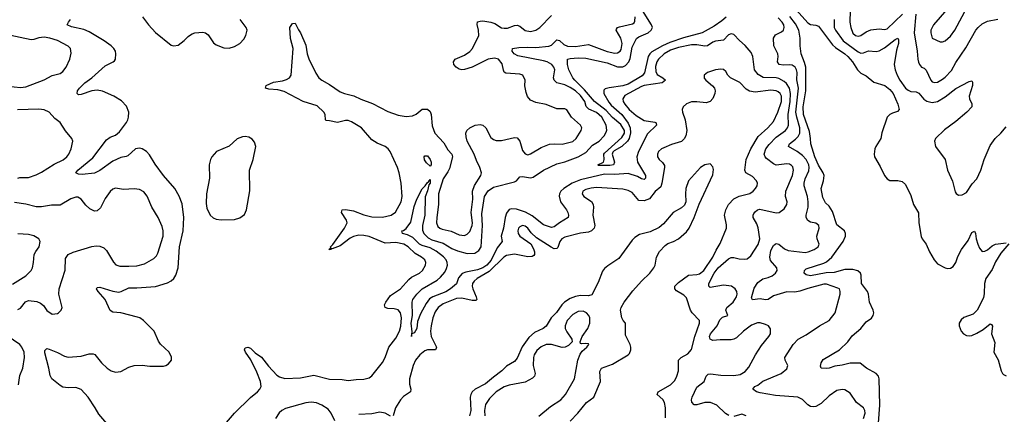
# Model space of a CAD drawing. Header units: inches. Extents: x 1771504 to 1971212, y 471788 to 643615.
# Tile 411 of 587: x 1848724 to 1856177, y 602901 to 605889. Entities that reach past the tile are written whole.
import ezdxf

# ---------------------------------------------------------------- set-up
doc = ezdxf.new("R2010")
doc.units = ezdxf.units.IN
doc.header["$MEASUREMENT"] = 0
doc.layers.add('B8640', color=7, linetype='Continuous')
doc.layers.add('B8650', color=7, linetype='Continuous')

msp = doc.modelspace()

# ---------------------------------------------------------------- linework, layer by layer
at = {"layer": 'B8640', "color": 5}
for points, elevation in [([(1849653.6, 605910), (1849699.7, 605850), (1849753.2, 605793.2), (1849870, 605696), (1849890, 605690.3), (1849922.9, 605697.1), (1849970, 605731.8), (1850000, 605760.6)], 420), ([(1849384, 602830), (1849322.6, 602902.6), (1849296.2, 602950), (1849241.6, 603030), (1849190, 603087.3), (1849150, 603103.6), (1849090, 603101.3), (1849050, 603106.3), (1849030, 603117.6), (1848967.6, 603170), (1848953.9, 603193.9), (1848945.6, 603250), (1848913.4, 603366.6), (1848915.6, 603384.4), (1848930, 603398), (1848946.8, 603393.2), (1849010, 603368.7), (1849062, 603342), (1849090, 603334.3), (1849190, 603341.2), (1849250, 603358), (1849279.1, 603359.1), (1849292.3, 603352.3), (1849342.3, 603290), (1849385.2, 603250), (1849415.8, 603230), (1849450, 603219.3), (1849490, 603225.8), (1849550, 603258.5), (1849590.4, 603270.4), (1849650, 603273), (1849710, 603266), (1849813.8, 603266.2), (1849830, 603270.6), (1849850, 603284), (1849872, 603310), (1849874.2, 603334.2), (1849856, 603370), (1849790, 603432.3), (1849774.8, 603454.8), (1849742, 603530), (1849662.4, 603610), (1849634.5, 603630), (1849616.2, 603636.2), (1849490, 603669.8), (1849430, 603675.1), (1849410, 603685.6), (1849369.9, 603769.9), (1849316.9, 603830), (1849305.6, 603850), (1849310, 603861), (1849330, 603863.8), (1849430, 603833), (1849473.6, 603826.4), (1849493.3, 603830), (1849550, 603858.8), (1849610, 603857.5), (1849751.5, 603868.5), (1849843.5, 603896.5), (1849869.8, 603910.2), (1849890.9, 603929.1), (1849906.6, 603953.4), (1849923.9, 604010), (1849933.3, 604170), (1849962.2, 604290), (1849967.1, 604390), (1849953.6, 604493.6), (1849931.8, 604551.8), (1849898.9, 604610), (1849812.3, 604710), (1849750, 604794.3), (1849706.6, 604866.6), (1849685.1, 604890), (1849650, 604912.3), (1849630, 604916.8), (1849601.3, 604910), (1849541.9, 604858.1), (1849530, 604851.8), (1849490, 604845.7), (1849430, 604818.9), (1849330, 604747.1), (1849290, 604725.7), (1849196.6, 604716.6), (1849170, 604719.7), (1849148.1, 604728.1), (1849163, 604750), (1849276.7, 604843.3), (1849381.9, 604978.1), (1849410, 604998.8), (1849450, 605015), (1849480.7, 605039.3), (1849532.7, 605110), (1849542.5, 605130), (1849548.5, 605150), (1849549.1, 605189.1), (1849533, 605233), (1849494.7, 605274.7), (1849436.3, 605310), (1849350, 605347.7), (1849310, 605354.4), (1849269.4, 605350.6), (1849190, 605322.6), (1849170, 605319.5), (1849158, 605330), (1849161.6, 605350), (1849176.3, 605370), (1849217.3, 605410), (1849270.5, 605449.5), (1849370, 605539.5), (1849431.2, 605568.8), (1849441.3, 605578.7), (1849449.6, 605590.4), (1849452.8, 605630), (1849448.3, 605650), (1849436, 605670), (1849415.3, 605690), (1849363.1, 605730), (1849250, 605797.9), (1849210, 605814.8), (1849115.1, 605835.1), (1849084, 605850), (1849092.3, 605870), (1849109.5, 605890)], 420), ([(1848633.4, 605386.6), (1848730, 605376.1), (1848770, 605380.5), (1848910, 605432.8), (1848970, 605466.2), (1849030, 605481.3), (1849050, 605496.9), (1849074.8, 605530), (1849102.7, 605590), (1849114.5, 605634.5), (1849108.3, 605670), (1849089.8, 605689.8), (1849010, 605731.4), (1848951.5, 605750), (1848910, 605756.1), (1848870, 605752.1), (1848830, 605738), (1848810, 605736.9), (1848610, 605779.7)], 440), ([(1848710, 604687.9), (1848726.1, 604693.9), (1848790, 604694.8), (1848850, 604713.9), (1848890, 604733.7), (1848984.5, 604795.5), (1849052.9, 604827.1), (1849081.7, 604850), (1849096.4, 604870), (1849112.9, 604910), (1849125.1, 604970), (1849118.9, 604990), (1849070, 605047.8), (1849031.1, 605111.1), (1848990, 605139.8), (1848947.9, 605187.9), (1848910, 605207.5), (1848870, 605212.4), (1848707.7, 605207.7)], 440), ([(1848710, 603694.4), (1848730, 603704), (1848767.6, 603752.4), (1848790, 603763.2), (1848854.3, 603754.3), (1848882.6, 603742.6), (1848904.9, 603724.9), (1848930, 603687.3), (1848970, 603658.8), (1849010, 603662.8), (1849019, 603670), (1849037.2, 603690), (1849044.5, 603710), (1849021.5, 603810), (1849023.8, 603850), (1849068, 603992), (1849070, 604081), (1849090, 604110.2), (1849130, 604127.9), (1849270, 604171.5), (1849303.6, 604176.4), (1849330, 604173.6), (1849360.3, 604160.3), (1849381, 604141), (1849432.9, 604052.9), (1849452.1, 604032.1), (1849482.4, 604022.4), (1849550, 604021.4), (1849610, 604024.6), (1849670, 604040.6), (1849738.5, 604081.5), (1849758.5, 604101.5), (1849770, 604121.3), (1849811.1, 604250), (1849810.5, 604290), (1849802.5, 604322.5), (1849771.6, 604390), (1849724.1, 604470), (1849690, 604553.3), (1849664.5, 604584.5), (1849630, 604602.8), (1849590, 604608.7), (1849510, 604604), (1849450, 604613.3), (1849430, 604605.6), (1849410, 604587.6), (1849370, 604535.1), (1849334.6, 604465.4), (1849310, 604441), (1849290, 604439.2), (1849255.8, 604455.8), (1849224.9, 604484.9), (1849190, 604529.6), (1849164.4, 604544.4), (1849150, 604545.1), (1849110, 604532.4), (1849030, 604483.9), (1848965.6, 604485.6), (1848890, 604472), (1848850, 604472.8), (1848770, 604491.5), (1848684, 604504)], 440), ([(1848670, 603886), (1848770, 603950.3), (1848810, 603988.5), (1848820.4, 604010), (1848829.6, 604049.6), (1848834.7, 604110), (1848845.6, 604134.4), (1848871.8, 604170), (1848879.3, 604210), (1848868.7, 604230), (1848831.2, 604251.2), (1848790, 604261.6), (1848710, 604266.3)], 460), ([(1848716.2, 603123.8), (1848724.9, 603195.1), (1848748.2, 603250), (1848760.4, 603330), (1848756.8, 603370), (1848739.8, 603410), (1848724.5, 603430), (1848630, 603494.9)], 440)]:
    msp.add_lwpolyline(points, dxfattribs=dict(at, elevation=elevation))
at = {"layer": 'B8650', "color": 5}
for points, elevation in [([(1854578.2, 605990), (1854690, 605865.3), (1854710, 605853.4), (1854750, 605847.8), (1854770, 605839.6), (1854877.5, 605697.5), (1854898.3, 605678.3), (1854970, 605631.6), (1854993.6, 605610), (1855028, 605570), (1855064.5, 605510), (1855090, 605485.2), (1855130, 605463.1), (1855190, 605416.8), (1855273.1, 605390), (1855310, 605360.7), (1855336.5, 605330), (1855371.5, 605250), (1855380.4, 605210), (1855367.2, 605192.8), (1855330, 605182.3), (1855310, 605171.5), (1855289.3, 605150), (1855250, 605032), (1855243.2, 604990), (1855204, 604930), (1855196.9, 604910), (1855191, 604870), (1855193.2, 604850), (1855237.2, 604777.2), (1855269.8, 604709.8), (1855290, 604684.6), (1855310, 604672.1), (1855371.2, 604671.2), (1855403.4, 604663.4), (1855430, 604642), (1855470, 604558.4), (1855488.4, 604488.4), (1855526.5, 604426.5), (1855530.1, 604350), (1855546.7, 604246.7), (1855554, 604230), (1855585, 604190), (1855609.4, 604130), (1855645.2, 604070), (1855670, 604040.9), (1855730, 604010.4), (1855750, 604005.3), (1855770, 604007.4), (1855790, 604021.1), (1855810.9, 604050), (1855823.9, 604096.1), (1855852.1, 604150), (1855903.4, 604216.6), (1855930, 604276.3), (1855950, 604287.3), (1855959.5, 604270), (1855964.4, 604230), (1855976.3, 604190), (1855990, 604158), (1856010, 604134.4), (1856030, 604136.5), (1856050, 604146.3), (1856084.1, 604175.9), (1856110, 604188.3), (1856190, 604199.5)], 320), ([(1855012.6, 606047.4), (1855007.8, 605870), (1855014.5, 605830), (1855030, 605788.1), (1855050, 605770.2), (1855070, 605765.4), (1855090, 605769.3), (1855130, 605797.5), (1855167.4, 605812.6), (1855230, 605820.2), (1855270, 605815.2), (1855290, 605820.5), (1855407, 605930)], 360), ([(1855775.6, 606004.4), (1855639.6, 605850), (1855620.8, 605810), (1855619.6, 605790), (1855630.8, 605750), (1855690, 605721.6), (1855710, 605720.4), (1855730, 605728.9), (1855770, 605764.4), (1855802.5, 605810), (1855895.7, 605984.3)], 380), ([(1850290, 602837.7), (1850349.8, 602910), (1850470, 603027.1), (1850524.1, 603070), (1850541.1, 603090), (1850550.7, 603110), (1850546.2, 603150), (1850518.9, 603218.9), (1850474.3, 603314.3), (1850434.3, 603370), (1850424.7, 603390), (1850430, 603402.8), (1850449.7, 603410.3), (1850470, 603400.3), (1850507, 603367), (1850554, 603334), (1850606.1, 603266.1), (1850670, 603198.2), (1850690, 603184.7), (1850730, 603171.2), (1850850, 603176.8), (1850950, 603195.9), (1851070, 603167.3), (1851164.2, 603164.2), (1851210, 603156.6), (1851270, 603164.6), (1851330, 603166), (1851370, 603177.8), (1851390, 603193.2), (1851470, 603293.2), (1851490, 603330.3), (1851519.2, 603410), (1851570, 603476.1), (1851598.1, 603530), (1851609.1, 603569.1), (1851613.9, 603630), (1851607, 603670), (1851590, 603690.7), (1851558.7, 603698.7), (1851510, 603702), (1851490, 603709.6), (1851486.2, 603730), (1851494.8, 603750), (1851530, 603800.2), (1851606.2, 603850), (1851670, 603922.7), (1851690, 603938.5), (1851751.2, 603970), (1851772.6, 603990), (1851796.4, 604030), (1851797.7, 604050), (1851789.7, 604070), (1851766, 604090), (1851717.4, 604117.4), (1851664.1, 604170), (1851632.1, 604190), (1851570, 604201.1), (1851490, 604197.4), (1851370, 604246.6), (1851330, 604255.6), (1851290, 604256.7), (1851250, 604247.7), (1851225.5, 604234.5), (1851150, 604177.5), (1851090, 604152.7), (1851084.7, 604155.3), (1851082, 604150), (1851065.2, 604150), (1851078, 604162), (1851077, 604170), (1851093.4, 604186.6), (1851182.2, 604310), (1851202.9, 604350), (1851198.9, 604370), (1851158.9, 604430), (1851166, 604450), (1851190, 604451), (1851250, 604440.5), (1851330, 604410.2), (1851390, 604396.9), (1851470, 604393.7), (1851536.9, 604410), (1851567.6, 604432.4), (1851611.5, 604510), (1851620.2, 604550), (1851611.1, 604651.1), (1851596.8, 604730), (1851584, 604770), (1851527.6, 604890), (1851512.5, 604910), (1851490, 604927.9), (1851430, 604953.3), (1851390, 604980.1), (1851310, 605071.1), (1851235.9, 605115.9), (1851210, 605125.1), (1851190, 605124.7), (1851130, 605109.5), (1851070, 605124.4), (1851044.6, 605124.6), (1851037.6, 605130), (1851035.6, 605170), (1851026.6, 605190), (1850976.4, 605236.4), (1850869.8, 605270), (1850724.9, 605344.9), (1850678, 605358), (1850610, 605362.4), (1850584, 605370), (1850588.7, 605390), (1850644.2, 605415.8), (1850713.7, 605426.3), (1850744.4, 605435.6), (1850766.9, 605450), (1850779.8, 605470), (1850793.3, 605670), (1850774.3, 605745.7), (1850769.7, 605830), (1850790, 605861), (1850810, 605862.8), (1850833.2, 605813.2), (1850850, 605790.4), (1850890, 605696.4), (1850899.8, 605630), (1850913.3, 605593.3), (1850964.4, 605484.4), (1850989.1, 605449.1), (1851010, 605430.1), (1851070, 605399.3), (1851150, 605342.3), (1851182.4, 605330), (1851253.5, 605313.5), (1851306.7, 605286.7), (1851394, 605254), (1851510, 605194.6), (1851590, 605166), (1851650, 605154.9), (1851698.4, 605161.6), (1851725.7, 605174.3), (1851770, 605212.7), (1851810, 605210.4), (1851830, 605194.8), (1851838.3, 605170), (1851845.2, 605085.2), (1851866, 605030), (1851935.6, 604955.6), (1851963.8, 604903.8), (1851994.4, 604870), (1852000.3, 604850), (1851976.6, 604763.4), (1851964.2, 604735.8), (1851930, 604684), (1851895.1, 604570), (1851893.8, 604490), (1851880.7, 604390), (1851880.1, 604350), (1851890, 604324), (1851904.9, 604310), (1851922.4, 604302.4), (1851990, 604288.6), (1852050, 604259.3), (1852090, 604255.6), (1852110, 604263.9), (1852130, 604284), (1852148.5, 604330), (1852150.4, 604350), (1852140.5, 604430), (1852153.9, 604530), (1852150.6, 604590), (1852166, 604634), (1852214, 604710), (1852219.5, 604730), (1852207.6, 604770), (1852182, 604822), (1852165.1, 604870), (1852111.8, 604970), (1852102.3, 605002.3), (1852101.3, 605030), (1852109.7, 605050), (1852132, 605070), (1852170.4, 605090.4), (1852210, 605094.4), (1852230, 605090.4), (1852251.2, 605071.2), (1852290, 604998), (1852310, 604980.8), (1852330, 604973.8), (1852370, 604975.2), (1852470, 604996.9), (1852490, 604994.3), (1852509, 604970), (1852530, 604897.3), (1852550, 604873), (1852570, 604866.7), (1852590, 604872.2), (1852670, 604922), (1852734.3, 604945.7), (1852769.8, 604950.2), (1852830, 604947.1), (1852910, 604966.7), (1852937.2, 604990), (1852974.2, 605050), (1852978.5, 605070), (1852969.7, 605090), (1852899.7, 605150), (1852866.2, 605206.2), (1852850, 605213.3), (1852790, 605212.8), (1852710, 605246.9), (1852630, 605261.7), (1852590, 605278.7), (1852567.9, 605307.9), (1852557.4, 605337.4), (1852548.1, 605388.1), (1852549.6, 605430), (1852532.3, 605470), (1852510, 605476.3), (1852403.7, 605483.7), (1852392.1, 605492.1), (1852385.8, 605505.8), (1852375.8, 605555.8), (1852348.2, 605590), (1852318.2, 605598.2), (1852268.9, 605591.1), (1852150, 605530.6), (1852090, 605510.7), (1852069.9, 605509.9), (1852050, 605515.1), (1852027.3, 605530), (1852009.6, 605550), (1852007, 605570), (1852021.2, 605590), (1852090, 605620.7), (1852130, 605648), (1852150.7, 605670), (1852198.7, 605770), (1852197.6, 605810), (1852187, 605853), (1852190, 605872.2), (1852210, 605879.1), (1852230, 605879.7), (1852290, 605871.6), (1852319.6, 605859.6), (1852370, 605828.3), (1852390, 605823.9), (1852415.8, 605824.2), (1852470, 605844.2), (1852490, 605847.1), (1852510, 605839.6), (1852550, 605807.2), (1852590, 605799.7), (1852630, 605811), (1852661, 605830), (1852750, 605921.6)], 380), ([(1851691.9, 603509.9), (1851694, 603526), (1851687.4, 603590), (1851697.1, 603650), (1851694.7, 603750), (1851698.6, 603770), (1851729.1, 603810), (1851769.9, 603850.1), (1851883.2, 603916.8), (1851910, 603939.4), (1851941.8, 603978.2), (1851955.3, 604004.7), (1851961.7, 604030), (1851960.6, 604050), (1851951.5, 604071.5), (1851932.9, 604092.9), (1851876.1, 604136.1), (1851830, 604161.5), (1851770, 604178), (1851751.3, 604190), (1851700.1, 604240.1), (1851660.1, 604260.1), (1851620.9, 604270), (1851617.2, 604290), (1851630, 604293.8), (1851650, 604308.8), (1851683.9, 604356.1), (1851710, 604474.9), (1851730, 604530.4), (1851770, 604607.3), (1851793.2, 604630), (1851810, 604656), (1851819.3, 604660.7), (1851830, 604678), (1851831.1, 604650), (1851820.9, 604639.1), (1851810, 604592.7), (1851793.1, 604546.9), (1851791.4, 604410), (1851771.9, 604330), (1851774, 604294), (1851782.4, 604270), (1851816, 604236), (1851842.8, 604222.8), (1851930, 604196.4), (1851995.8, 604155.8), (1852038, 604138), (1852110, 604117.5), (1852170, 604121.2), (1852199.7, 604140.3), (1852216.7, 604170), (1852226.6, 604330), (1852222.1, 604417.9), (1852243.3, 604550), (1852270, 604592.5), (1852310, 604619.7), (1852470, 604662), (1852483.5, 604670), (1852510, 604698), (1852530, 604700.5), (1852590, 604690.7), (1852610, 604697.2), (1852690, 604749.6), (1852790, 604796.6), (1852850, 604812), (1852952, 604850), (1853010, 604884), (1853060.3, 604939.7), (1853110.6, 604970), (1853148.3, 605010), (1853163.4, 605036.6), (1853167.8, 605052.2), (1853162.5, 605090), (1853129.4, 605150), (1853090, 605187.5), (1853031.9, 605211.9), (1853020.7, 605220.7), (1853012, 605232), (1853001.5, 605270), (1852970, 605315.4), (1852930.9, 605350), (1852890, 605374.9), (1852850, 605395), (1852790.5, 605410.5), (1852770.8, 605430), (1852765.4, 605450), (1852773.6, 605510), (1852767.3, 605530), (1852751.6, 605550), (1852716.8, 605570), (1852690, 605578.1), (1852494.7, 605614.7), (1852467.8, 605630), (1852451.2, 605650), (1852455.1, 605670), (1852501.2, 605678.8), (1852570, 605681.9), (1852630, 605677.8), (1852730, 605688.6), (1852750, 605697.3), (1852790, 605736.1), (1852810, 605732.3), (1852842.1, 605702.1), (1852870, 605689.6), (1852930, 605686.7), (1853030, 605700.1), (1853170.6, 605649.4), (1853230, 605635.5), (1853250, 605638.4), (1853268.3, 605650), (1853275.7, 605664.3), (1853283, 605710), (1853273.6, 605750), (1853237.6, 605810), (1853241.4, 605818.6), (1853249.7, 605830), (1853264.6, 605835.4), (1853362.3, 605857.7), (1853374.8, 605865.2), (1853381.2, 605878.8), (1853381.9, 605910)], 360), ([(1854071.9, 605908.1), (1854039.6, 605880.4), (1853979.7, 605840.3), (1853890, 605790.3), (1853748.4, 605751.6), (1853644.5, 605715.5), (1853588.6, 605691.4), (1853510, 605645.1), (1853493.6, 605630), (1853482.2, 605610), (1853452.2, 605487.8), (1853436.1, 605463.9), (1853330, 605400.2), (1853290, 605387.2), (1853185.9, 605374.1), (1853154.8, 605365.2), (1853145.2, 605354.8), (1853146.7, 605330), (1853183.8, 605263.8), (1853201.4, 605241.4), (1853282.3, 605170), (1853330, 605104.9), (1853346, 605070), (1853346.7, 605033.3), (1853337, 604990), (1853325.5, 604970), (1853282, 604930), (1853223.7, 604896.3), (1853214.4, 604885.6), (1853208.2, 604870), (1853226.3, 604810), (1853218.7, 604790), (1853190, 604785.2), (1853105.1, 604785.1), (1853101.2, 604790), (1853142.7, 604810), (1853147, 604830), (1853144.4, 604870), (1853150, 604877.6), (1853282.9, 604997.1), (1853301, 605030), (1853301.5, 605050), (1853275.3, 605095.3), (1853210, 605149), (1853162, 605202), (1853076.1, 605270), (1852998.8, 605358.8), (1852925.2, 605430), (1852909.9, 605450), (1852879.5, 605510), (1852871.4, 605548.6), (1852870.9, 605589.1), (1852890, 605595.1), (1852950, 605599.6), (1853010, 605597), (1853170, 605561.8), (1853250, 605531.9), (1853290, 605531.5), (1853310, 605541.3), (1853334.7, 605570), (1853344.2, 605595.8), (1853359.8, 605680.2), (1853392.3, 605747.7), (1853410, 605760.1), (1853481.4, 605790), (1853504.3, 605810), (1853512.8, 605830), (1853507.5, 605850), (1853438, 605958)], 340), ([(1855110.7, 602870), (1855122.8, 602910), (1855122, 602930), (1855111, 602950), (1855056.9, 602990), (1855010, 603061.3), (1854970, 603084.8), (1854950, 603088.5), (1854910, 603082), (1854850, 603039.6), (1854790, 602982.4), (1854750, 602960.7), (1854730, 602957.6), (1854710, 602959.6), (1854690, 602971.3), (1854650, 603012.9), (1854612.7, 603030), (1854444.2, 603044.2), (1854330, 603062.4), (1854302, 603070), (1854273.6, 603090), (1854289.6, 603110), (1854310, 603120.2), (1854350, 603151), (1854487.3, 603210), (1854530, 603244.4), (1854538.7, 603270), (1854516.9, 603310), (1854515.1, 603330), (1854578.7, 603430), (1854617.4, 603470), (1854677.7, 603502.3), (1854778.4, 603570), (1854850.8, 603610), (1854895.4, 603670), (1854933.7, 603810), (1854935.4, 603830), (1854929.7, 603849.7), (1854916.6, 603856.6), (1854830, 603885), (1854810, 603885.2), (1854690, 603854.2), (1854630, 603832.7), (1854590, 603825.5), (1854530, 603828.2), (1854430, 603798.1), (1854390, 603769.9), (1854370, 603766.6), (1854330, 603775.4), (1854270, 603767.3), (1854263.6, 603783.6), (1854283.4, 603856.6), (1854310, 603899.3), (1854350, 603926.2), (1854390, 603935.5), (1854420.4, 603950), (1854443.9, 603970), (1854457.2, 603990), (1854455.6, 604010), (1854406.6, 604066.6), (1854402.2, 604090), (1854410, 604142), (1854430, 604179.5), (1854442.9, 604190), (1854450, 604195.3), (1854470, 604190.3), (1854513.8, 604153.8), (1854540.8, 604140.8), (1854670, 604125.9), (1854691.5, 604130), (1854737.4, 604150), (1854766.6, 604170), (1854775.4, 604190), (1854759.1, 604230), (1854756.8, 604250), (1854775, 604310), (1854773.7, 604330), (1854750, 604348.4), (1854710, 604356.8), (1854690, 604367.1), (1854676.9, 604390), (1854677.6, 604410), (1854692.5, 604470), (1854693.3, 604510), (1854687.5, 604550), (1854662.9, 604630), (1854661.3, 604650), (1854670, 604684.9), (1854696.7, 604743.3), (1854700.1, 604770), (1854696.7, 604790), (1854676, 604830), (1854650, 604861.4), (1854610, 604891.6), (1854544.4, 604930), (1854551.8, 604950), (1854596.7, 604983.3), (1854616.2, 605003.8), (1854628.1, 605030), (1854629.2, 605070), (1854605.1, 605150), (1854598.7, 605190), (1854617.7, 605370), (1854607.3, 605432.7), (1854608.1, 605490), (1854604.2, 605510), (1854593.2, 605530), (1854570, 605543.9), (1854550, 605547.5), (1854504.6, 605544.6), (1854471.8, 605550), (1854459.8, 605570), (1854465.5, 605610), (1854463.5, 605630), (1854433.3, 605690), (1854430.9, 605750), (1854445.2, 605774.8), (1854490, 605796.5), (1854504.8, 605810), (1854511.2, 605830), (1854507.3, 605850), (1854496.5, 605870), (1854464.1, 605904.1)], 340), ([(1855223.5, 602836.5), (1855235.7, 602970), (1855229.9, 603169.9), (1855224.4, 603190), (1855208, 603210), (1855134.3, 603250), (1855086.9, 603286.9), (1855010, 603286.8), (1854950, 603272.5), (1854894.6, 603265.4), (1854850, 603249.1), (1854830, 603247.1), (1854789.7, 603249.7), (1854784.4, 603264.4), (1854790, 603290.8), (1854804.5, 603315.5), (1854930, 603388.1), (1854991.6, 603450), (1855025.9, 603494.1), (1855090, 603550.3), (1855130, 603602), (1855171.5, 603628.5), (1855184.4, 603650), (1855188.5, 603670), (1855183.9, 603690), (1855157.1, 603750), (1855149.8, 603810), (1855140.2, 603830), (1855096.5, 603890), (1855094, 603954), (1855089, 603970), (1855068, 603988), (1855030, 603996.3), (1854970, 603996.6), (1854890, 603974.1), (1854828.1, 603971.9), (1854710, 603949.2), (1854675.9, 603955.9), (1854662.8, 603970), (1854663.1, 603990), (1854677.1, 604002.9), (1854810, 604044.7), (1854830, 604055.7), (1854870, 604090.7), (1854957.5, 604210), (1854974.3, 604250), (1854974.9, 604270), (1854966, 604290), (1854910, 604336.5), (1854876.9, 604436.9), (1854850, 604477.3), (1854823.3, 604503.3), (1854803.5, 604543.5), (1854790.6, 604610), (1854807.9, 604670), (1854812.2, 604710), (1854806.5, 604730), (1854770, 604787.8), (1854741.7, 604850), (1854711.4, 604950), (1854711, 604990), (1854701.5, 605041.5), (1854657.7, 605170), (1854654.9, 605230), (1854673.9, 605350), (1854674.3, 605530), (1854665.6, 605565.6), (1854639.3, 605630), (1854632.6, 605690), (1854632.1, 605750), (1854622.4, 605810), (1854597.1, 605857.1), (1854554, 605914)], 320), ([(1855508.3, 605930), (1855494.4, 605790), (1855518.2, 605650), (1855521, 605590), (1855526.6, 605566.6), (1855533.6, 605550), (1855550, 605530.2), (1855570, 605521), (1855586.3, 605506.3), (1855619.6, 605430), (1855630, 605418.3), (1855650, 605412.6), (1855670, 605416.5), (1855710, 605438.8), (1855730, 605454), (1855776.6, 605503.4), (1855810, 605565.7), (1855884.5, 605675.5), (1855961.5, 605810), (1855977.6, 605830), (1856010, 605856.9), (1856050, 605878.9), (1856127.6, 605892.4)], 360), ([(1850000, 605760.6), (1850009.8, 605770), (1850030, 605781.8), (1850050, 605788.6), (1850110, 605795.6), (1850130, 605790.2), (1850150, 605774.3), (1850190, 605713.4), (1850210, 605699), (1850270, 605675.6), (1850310, 605674), (1850350, 605686.3), (1850390, 605708.7), (1850419.6, 605740.4), (1850436.9, 605770), (1850444.7, 605810), (1850438.3, 605830), (1850393.7, 605890)], 420), ([(1854889.5, 605890), (1854890.1, 605830), (1854898, 605810), (1854956.4, 605730), (1855070, 605646.2), (1855090, 605636.8), (1855110, 605637.4), (1855150, 605652.4), (1855207.8, 605647.8), (1855230, 605653.7), (1855270, 605674.8), (1855350, 605739.7), (1855370.2, 605750.2), (1855376.4, 605736.4), (1855376.8, 605710), (1855361.8, 605658.2), (1855344.1, 605550), (1855349.5, 605510), (1855365.9, 605470), (1855386.1, 605430), (1855430, 605371.8), (1855450, 605355.3), (1855470, 605346.2), (1855510, 605343.2), (1855530, 605332.7), (1855568.2, 605288.2), (1855590, 605272.6), (1855630, 605262.1), (1855671.4, 605268.6), (1855730, 605303.9), (1855810, 605367.3), (1855910, 605421.3), (1855930, 605426.8), (1855937, 605417), (1855936.4, 605390), (1855910.4, 605310), (1855913, 605290), (1855930, 605252), (1855930.3, 605229.7), (1855893, 605190), (1855810, 605117.3), (1855724.1, 605055.9), (1855654.9, 604990), (1855648.8, 604970), (1855656.9, 604930), (1855728.2, 604830), (1855746, 604750), (1855785.3, 604665.3), (1855804.5, 604584.5), (1855811.7, 604571.7), (1855830, 604559.5), (1855858.5, 604561.5), (1855890, 604579.5), (1855934.5, 604645.5), (1855970, 604684.4), (1855998.5, 604750), (1856023.5, 604830), (1856070, 604937), (1856106.9, 604990), (1856151.4, 605028.6), (1856190, 605078.7)], 340), ([(1854091.5, 602891.5), (1854066.3, 602906.3), (1854000.7, 602970), (1853954, 602990), (1853910, 602989), (1853850, 602972.4), (1853830, 602971.6), (1853812.6, 602992.6), (1853809.7, 603010), (1853814.7, 603030), (1853850, 603106), (1853904.7, 603150), (1853919.7, 603190), (1853934.8, 603205.2), (1853951.7, 603208.3), (1854030, 603197.5), (1854130, 603194.3), (1854177.7, 603202.3), (1854215.6, 603224.4), (1854242.1, 603257.9), (1854292.7, 603350), (1854338.9, 603421.1), (1854395, 603490), (1854405.8, 603510), (1854408, 603548), (1854391, 603571), (1854370, 603581.8), (1854330, 603592.9), (1854307.8, 603592.2), (1854263.9, 603576.1), (1854202, 603530), (1854150, 603479.7), (1854130, 603469.7), (1854110, 603465.3), (1854024.8, 603464.8), (1853970, 603459.1), (1853950, 603468.9), (1853946, 603490), (1853952.2, 603510), (1854002.1, 603570), (1854023.6, 603616.4), (1854044.7, 603635.3), (1854082.9, 603650), (1854069.8, 603690), (1854075.8, 603710), (1854124.2, 603750), (1854149, 603790), (1854154.3, 603810), (1854151.4, 603830), (1854140.3, 603850), (1854111.6, 603871.6), (1854050, 603877.5), (1853950, 603860.9), (1853939.1, 603870), (1853939.4, 603890), (1853981.5, 603970), (1854010, 604008.9), (1854090, 604078), (1854110, 604087.7), (1854130, 604087.9), (1854170, 604077.2), (1854210, 604074.6), (1854230, 604078), (1854258, 604102), (1854312.5, 604187.5), (1854325.6, 604230), (1854313.8, 604313.8), (1854302.7, 604342.7), (1854275.3, 604390), (1854274.7, 604410), (1854279.8, 604420.2), (1854290, 604434.9), (1854309.6, 604450), (1854327, 604453), (1854450, 604426.2), (1854473.6, 604430), (1854510, 604456.5), (1854531.6, 604488.4), (1854534.4, 604510), (1854521.2, 604550), (1854522.4, 604590), (1854574, 604710), (1854580.7, 604750), (1854575, 604775), (1854566.1, 604786.1), (1854550, 604794.8), (1854530, 604797.7), (1854450, 604786.8), (1854430, 604796.4), (1854377.9, 604837.9), (1854367.6, 604850), (1854360.3, 604870), (1854372.2, 604910), (1854397.1, 604942.9), (1854450, 605000.2), (1854520.3, 605050), (1854534.9, 605070), (1854542, 605090), (1854539.8, 605170), (1854557, 605270), (1854558.7, 605330), (1854551, 605371), (1854526.9, 605406.9), (1854510, 605422.2), (1854470, 605444.1), (1854449, 605449), (1854351.6, 605451.6), (1854313.4, 605473.4), (1854287.1, 605510), (1854272.9, 605610), (1854260.6, 605640.6), (1854214.7, 605694.7), (1854171.5, 605731.5), (1854130, 605777), (1854110, 605782), (1854090, 605774), (1854050, 605733.3), (1853990, 605726), (1853970, 605718.5), (1853930, 605690.9), (1853910, 605689.8), (1853850, 605699.9), (1853810, 605698.3), (1853710, 605678.7), (1853650, 605659), (1853601.5, 605630), (1853558.6, 605590), (1853546, 605570), (1853535.4, 605535.4), (1853538, 605498), (1853550, 605474.4), (1853592.2, 605450), (1853612.7, 605430), (1853588, 605410), (1853450, 605390.3), (1853430, 605383.4), (1853305.2, 605314.8), (1853288.6, 605290), (1853291, 605270), (1853304.2, 605250), (1853338, 605210), (1853390, 605164.2), (1853450, 605126.8), (1853532.2, 605112.2), (1853539.1, 605110), (1853542.4, 605102.4), (1853544.2, 605090), (1853475.5, 605024.5), (1853408.1, 604890), (1853395.6, 604850), (1853400.6, 604810), (1853461.8, 604710), (1853461.5, 604690), (1853450, 604679.2), (1853430, 604682.9), (1853400.7, 604700.7), (1853330, 604723.7), (1853230, 604717.5), (1853150, 604718.5), (1852970, 604676.2), (1852905.4, 604650), (1852842.5, 604610), (1852821, 604590), (1852810.1, 604570), (1852807.5, 604552.5), (1852818.3, 604510), (1852863.5, 604450), (1852873.6, 604430), (1852878.3, 604410), (1852875.2, 604390), (1852810, 604351.3), (1852770, 604320.7), (1852750, 604315.3), (1852690, 604335.7), (1852604.1, 604404.1), (1852552.6, 604432.6), (1852485.7, 604454.3), (1852450, 604457.1), (1852430, 604451.2), (1852410, 604424.5), (1852398, 604390), (1852385.6, 604310), (1852369.6, 604250), (1852375.8, 604210), (1852337.4, 604162.6), (1852292.6, 604067.4), (1852258.8, 604030), (1852230, 604009.7), (1852190, 603995.9), (1852102, 603978), (1852074, 603966), (1852046.5, 603933.5), (1852030.7, 603889.3), (1851983.9, 603850), (1851950, 603828.1), (1851850.4, 603789.6), (1851825.5, 603774.5), (1851799.7, 603740.3), (1851758, 603662), (1851735.8, 603604.2), (1851728.9, 603550), (1851710, 603514), (1851704, 603516), (1851691.9, 603509.9)], 360), ([(1853613.5, 602873.5), (1853611.2, 602950), (1853604.7, 602990), (1853591.7, 603011.7), (1853548.5, 603050), (1853556, 603070), (1853650, 603122.7), (1853682.3, 603157.7), (1853699, 603190), (1853710.7, 603230), (1853711.1, 603310), (1853729.6, 603330), (1853782.2, 603357.8), (1853809.2, 603390.8), (1853835.4, 603490), (1853869.8, 603590), (1853870.5, 603610.5), (1853815.1, 603670), (1853802.4, 603690), (1853770, 603782), (1853750, 603801.8), (1853694.8, 603834.8), (1853682.4, 603850), (1853682.5, 603870), (1853710, 603899.8), (1853786.5, 603953.5), (1853850, 603958.9), (1853870, 603964.8), (1853902.5, 603990), (1853970.5, 604090), (1853996.1, 604143.9), (1854026.4, 604193.6), (1854072.9, 604310), (1854075.1, 604335.1), (1854059, 604410), (1854069.2, 604450), (1854090, 604488.9), (1854130, 604532.9), (1854170, 604552.7), (1854250, 604572.6), (1854275.6, 604590), (1854294.7, 604610), (1854305.1, 604630), (1854308.5, 604650), (1854301, 604670), (1854270, 604701.2), (1854221.5, 604730), (1854212.5, 604750), (1854223.2, 604830), (1854257.1, 604910), (1854314.9, 605005.1), (1854386.3, 605070), (1854430, 605117.2), (1854463.2, 605190), (1854490.3, 605270), (1854490.6, 605310.6), (1854480.2, 605330), (1854463.9, 605343.9), (1854450, 605350.9), (1854410, 605355.7), (1854290, 605340.7), (1854248.1, 605348.1), (1854223.4, 605363.4), (1854173.8, 605413.8), (1854103, 605450), (1854084.7, 605470), (1854070, 605497), (1854050, 605512.4), (1854030, 605515.6), (1853990, 605509.8), (1853930.6, 605490), (1853904.9, 605470), (1853905.4, 605445.4), (1853918, 605430), (1853969.1, 605389.1), (1853982, 605370), (1853987.4, 605350), (1853984.7, 605330), (1853970, 605291.8), (1853950.8, 605269.2), (1853920.5, 605259.5), (1853850, 605268.1), (1853810, 605265.8), (1853770, 605250.9), (1853745.7, 605230), (1853738.9, 605210), (1853740.9, 605190), (1853762.2, 605130), (1853773.2, 605050), (1853765.6, 605010), (1853753.4, 604986.6), (1853732.6, 604967.4), (1853656.6, 604943.4), (1853600.8, 604919.2), (1853581.6, 604910), (1853560.3, 604890), (1853552, 604870), (1853552, 604850), (1853563.7, 604830), (1853590, 604807.4), (1853604.7, 604784.7), (1853605.5, 604770), (1853583.9, 604650), (1853575.9, 604624.1), (1853532.8, 604587.2), (1853490, 604531.6), (1853450, 604517.9), (1853410, 604519.8), (1853360.7, 604580.7), (1853330, 604596.5), (1853290, 604604.7), (1853090, 604617.3), (1853050, 604614.3), (1853010, 604604), (1852987.2, 604590), (1852981.3, 604570), (1852993, 604550), (1853051.5, 604511.5), (1853064.5, 604490), (1853068.5, 604470), (1853062.3, 604410), (1853076.5, 604330), (1853072.3, 604310), (1853051.8, 604290), (1853030, 604280.2), (1852970, 604271.9), (1852850, 604242.1), (1852827.7, 604230), (1852811.7, 604210), (1852796.7, 604163.3), (1852790, 604156.8), (1852770, 604155), (1852745.8, 604165.8), (1852635.9, 604235.9), (1852595.3, 604275.3), (1852569.6, 604310), (1852550, 604324.7), (1852530, 604330.9), (1852510, 604321.6), (1852500.3, 604310), (1852493.7, 604290), (1852497, 604270), (1852510, 604248.8), (1852592.7, 604192.7), (1852613.5, 604153.5), (1852620.2, 604130), (1852620.2, 604110), (1852616.1, 604103.9), (1852603.1, 604096.9), (1852570, 604094.3), (1852470, 604112.4), (1852410, 604104.2), (1852387.5, 604090), (1852276.9, 603983.1), (1852187.9, 603930), (1852163.7, 603910), (1852151.5, 603890), (1852148.4, 603870), (1852152.8, 603850), (1852180.1, 603790), (1852183.9, 603770), (1852176.8, 603763.2), (1852150, 603762.9), (1852070, 603780.1), (1852030, 603778.7), (1851930, 603738.1), (1851892.6, 603710), (1851870, 603676.4), (1851852.3, 603630), (1851837.8, 603570), (1851833.3, 603530), (1851839.6, 603490), (1851878.3, 603410), (1851877.5, 603402.5), (1851870.6, 603389.4), (1851811.1, 603388.9), (1851790, 603382.5), (1851752, 603350), (1851720.9, 603310), (1851701.8, 603270), (1851673.6, 603170), (1851674, 603130), (1851684.5, 603090), (1851682.2, 603070), (1851630, 603036.2), (1851606.1, 603010), (1851567.7, 602950), (1851550, 602889.5)], 380), ([(1852890, 602848.9), (1852949.9, 602910.1), (1853014.7, 602990), (1853070.5, 603029.5), (1853120.6, 603150), (1853114.7, 603225.3), (1853128.3, 603250), (1853210, 603280.9), (1853329.6, 603350), (1853339, 603361), (1853349.7, 603390), (1853348.6, 603410), (1853343.9, 603430), (1853310, 603501.2), (1853309.7, 603589.7), (1853291.6, 603610), (1853281.3, 603630), (1853270.9, 603690), (1853276.8, 603710), (1853300.5, 603750), (1853363.8, 603836.2), (1853430, 603909.5), (1853492.7, 603970), (1853525.2, 604010), (1853533.6, 604030), (1853542.9, 604090), (1853567.4, 604132.6), (1853610, 604180.2), (1853630, 604195.3), (1853673.6, 604210), (1853709.7, 604230), (1853770, 604283.2), (1853791.1, 604310), (1853830.4, 604390), (1853867.4, 604492.6), (1853970, 604713), (1853975.7, 604755.7), (1853970, 604774.5), (1853950, 604796.3), (1853910, 604790.7), (1853877.3, 604770), (1853787.3, 604670), (1853767.4, 604610), (1853763.3, 604570), (1853765.1, 604510), (1853756, 604484), (1853734.6, 604465.4), (1853670, 604428.3), (1853597.6, 604342.4), (1853565.3, 604314.7), (1853497.3, 604282.7), (1853416.7, 604263.3), (1853379.6, 604240.4), (1853360, 604220), (1853259.1, 604080.9), (1853174.6, 604025.4), (1853150, 604004.1), (1853136.5, 603983.5), (1853102.2, 603897.8), (1853053.9, 603806.1), (1853030, 603797.7), (1852970, 603799.6), (1852930, 603792.7), (1852890, 603776.4), (1852847.8, 603750), (1852827.1, 603730), (1852788.1, 603671.9), (1852746.5, 603630), (1852710, 603567.3), (1852685.3, 603550), (1852619.7, 603520.3), (1852578.4, 603481.6), (1852528.5, 603411.5), (1852490, 603326.3), (1852470, 603300.4), (1852410, 603264.4), (1852374.7, 603230), (1852310, 603182.3), (1852250, 603130.6), (1852171.8, 603090), (1852150, 603071.1), (1852137.6, 603050), (1852133.7, 603030), (1852138.3, 602930), (1852128.3, 602890)], 420), ([(1856210, 604191.3), (1856150, 604120.5), (1856110, 604054.3), (1856083.6, 603996.4), (1856037.3, 603930), (1856026.5, 603890), (1856024.7, 603815.3), (1856018.5, 603781.5), (1855971.4, 603688.6), (1855940.2, 603659.8), (1855870, 603633.2), (1855850, 603616.8), (1855834.4, 603590), (1855834.2, 603570), (1855850, 603530.4), (1855867.8, 603510), (1855890, 603498.5), (1855910, 603495.2), (1855930, 603498.3), (1855970, 603514.6), (1856017.2, 603542.8), (1856070, 603584.9), (1856081, 603581), (1856087.3, 603567.3), (1856080.8, 603510), (1856103.8, 603443.8), (1856098.4, 603370), (1856130, 603314), (1856153.6, 603230), (1856163.2, 603210), (1856170, 603201.1), (1856190, 603191.6)], 320), ([(1852654.4, 602885.6), (1852740.6, 602959.4), (1852820.5, 603010), (1852856, 603050), (1852924.7, 603170), (1852949.7, 603310.2), (1852965.1, 603354.9), (1852980.8, 603379.2), (1853017.2, 603410), (1853032.7, 603430), (1853030, 603434), (1853010, 603437.2), (1852975.3, 603435.3), (1852970, 603438), (1852966, 603450), (1852982.6, 603490), (1853023.2, 603550), (1853038.6, 603590), (1853038.4, 603630), (1853030.8, 603650), (1853013.7, 603670), (1852990, 603680.7), (1852950, 603679.5), (1852910, 603657.3), (1852867.1, 603610), (1852851.6, 603570), (1852853.2, 603550), (1852864.8, 603524.8), (1852904.2, 603470), (1852904.9, 603450), (1852879.3, 603420.7), (1852851.9, 603408.1), (1852830, 603407), (1852750, 603429.9), (1852710, 603429.9), (1852670, 603412.6), (1852637.4, 603382.6), (1852617.6, 603350), (1852611.9, 603330), (1852610.7, 603270.7), (1852626.2, 603210), (1852620.8, 603190), (1852606.5, 603173.5), (1852550, 603143.5), (1852430, 603120.8), (1852390, 603107.5), (1852330, 603070.5), (1852278.9, 603021.1), (1852250, 602974.3), (1852241.9, 602930), (1852245.5, 602890)], 440), ([(1851110, 602851.5), (1851081.1, 602910), (1851059.1, 602939.1), (1851010.8, 602970.8), (1850970, 602986.4), (1850930, 602991.8), (1850890, 602988.4), (1850736.2, 602943.8), (1850709.5, 602930.5), (1850688.1, 602911.9), (1850660.8, 602870)], 380), ([(1851530, 602886.5), (1851490.5, 602910.5), (1851450, 602918), (1851390, 602905.3), (1851290, 602899.9)], 380), ([(1854222, 602890), (1854190, 602900.9), (1854130, 602883.7)], 360)]:
    msp.add_lwpolyline(points, dxfattribs=dict(at, elevation=elevation))
for points, elevation in [([(1850430, 605004.2), (1850410, 605002.4), (1850370, 604985.6), (1850309.3, 604930.7), (1850213, 604890), (1850178, 604850), (1850167.7, 604830), (1850158.5, 604790), (1850159.6, 604690), (1850137.7, 604570), (1850136.5, 604496.5), (1850141.7, 604461.7), (1850165.5, 604410), (1850188.6, 604388.6), (1850210, 604378), (1850250, 604372.2), (1850350, 604375.8), (1850390, 604388.4), (1850425.7, 604414.3), (1850441.1, 604450), (1850466.9, 604593.1), (1850463.5, 604750), (1850491.9, 604830), (1850511.5, 604930), (1850501.7, 604961.7), (1850483.8, 604983.8), (1850459.1, 604999.1)], 420), ([(1851830, 604780.9), (1851804.4, 604804.4), (1851788.5, 604828.5), (1851786.3, 604850), (1851790, 604858.8), (1851810, 604856.9), (1851832.1, 604830), (1851838.9, 604810), (1851839.1, 604790)], 360), ([(1851691.9, 603509.9), (1851690.7, 603509.3), (1851689.2, 603489.2)], 360)]:
    msp.add_lwpolyline(points, close=True, dxfattribs=dict(at, elevation=elevation))

doc.saveas('drawing.dxf')
